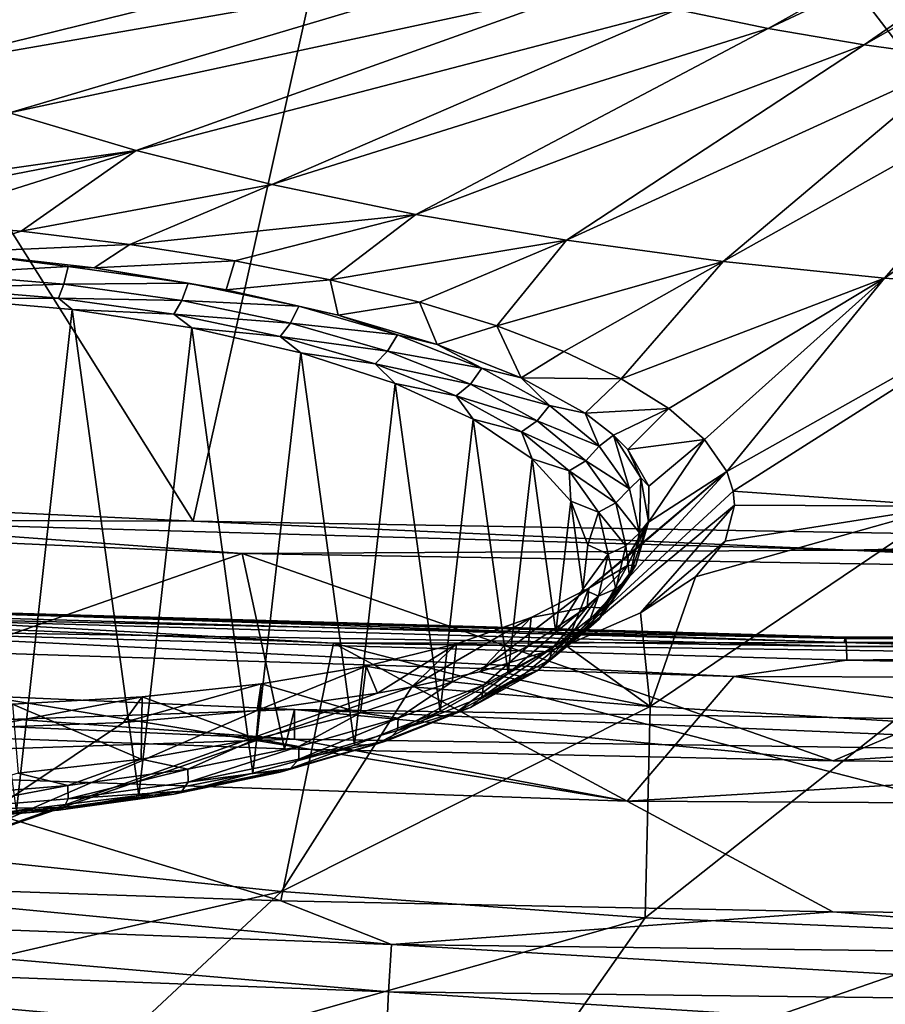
# Model space of a CAD drawing. Header units: metres. Extents: x -106 to 264, y -111 to 81.
# Tile 276 of 549: x 193.49 to 197.61, y -6.22 to -1.52. Entities that reach past the tile are written whole.
import ezdxf

# ---------------------------------------------------------------- set-up
doc = ezdxf.new("R2010")
doc.units = ezdxf.units.M
doc.layers.add('solid_20422013', color=7, linetype='CONTINUOUS')

msp = doc.modelspace()

# ---------------------------------------------------------------- linework, layer by layer
at = {"layer": 'solid_20422013'}
for points in [[(190.954819, 1.44871, 254.658524), (189.18132, -3.671131, 260.289917), (194.313736, -3.910056, 260.953552)], [(195.461014, 1.252922, 255.202347), (190.954819, 1.44871, 254.658524), (194.313736, -3.910056, 260.953552)], [(195.461014, 1.252922, 255.202347), (194.313736, -3.910056, 260.953552), (199.487625, -3.999788, 261.202789)], [(195.461014, 1.252922, 255.202347), (199.487625, -3.999788, 261.202789), (199.743805, -4.000337, 261.204315)], [(195.461014, 1.252922, 255.202347), (199.743805, -4.000337, 261.204315), (200, -4.000521, 261.204834)], [(195.461014, 1.252922, 255.202347), (200, -4.000521, 261.204834), (200, 1.187501, 255.384064)], [(198.610992, -0.690413, 200.558121), (197.056046, -1.560735, 203.203171), (196.619736, -1.469733, 202.950409)], [(198.610992, -0.690413, 200.558121), (198.826874, -0.72728, 200.660522), (197.056046, -1.560735, 203.203171)], [(198.826874, -0.72728, 200.660522), (197.51358, -1.638875, 203.420212), (197.056046, -1.560735, 203.203171)], [(198.826874, -0.72728, 200.660522), (199.051193, -0.757814, 200.745331), (197.51358, -1.638875, 203.420212)], [(199.051193, -0.757814, 200.745331), (197.989014, -1.70359, 203.599976), (197.51358, -1.638875, 203.420212)], [(195.146698, -0.991507, 201.622086), (192.375351, -1.553144, 203.598358), (191.924576, -1.32723, 202.970856)], [(195.146698, -0.991507, 201.622086), (195.468597, -1.126548, 201.997177), (192.375351, -1.553144, 203.598358)], [(195.468597, -1.126548, 201.997177), (192.881058, -1.765296, 204.187622), (192.375351, -1.553144, 203.598358)], [(195.468597, -1.126548, 201.997177), (195.823135, -1.251854, 202.34523), (192.881058, -1.765296, 204.187622)], [(195.823135, -1.251854, 202.34523), (193.438049, -1.962156, 204.734421), (192.881058, -1.765296, 204.187622)], [(195.823135, -1.251854, 202.34523), (196.207779, -1.366525, 202.663742), (193.438049, -1.962156, 204.734421)], [(196.207779, -1.366525, 202.663742), (194.042313, -2.142306, 205.234818), (193.438049, -1.962156, 204.734421)], [(196.207779, -1.366525, 202.663742), (196.619736, -1.469733, 202.950409), (194.042313, -2.142306, 205.234818)], [(196.619736, -1.469733, 202.950409), (194.689514, -2.304448, 205.685181), (194.042313, -2.142306, 205.234818)], [(196.619736, -1.469733, 202.950409), (197.056046, -1.560735, 203.203171), (194.689514, -2.304448, 205.685181)], [(197.056046, -1.560735, 203.203171), (195.374985, -2.447414, 206.082291), (194.689514, -2.304448, 205.685181)], [(197.056046, -1.560735, 203.203171), (197.51358, -1.638875, 203.420212), (195.374985, -2.447414, 206.082291)], [(197.51358, -1.638875, 203.420212), (196.093765, -2.570174, 206.423264), (195.374985, -2.447414, 206.082291)], [(197.51358, -1.638875, 203.420212), (197.989014, -1.70359, 203.599976), (196.093765, -2.570174, 206.423264)], [(197.989014, -1.70359, 203.599976), (196.840698, -2.671843, 206.705658), (196.093765, -2.570174, 206.423264)], [(197.989014, -1.70359, 203.599976), (198.478943, -1.754414, 203.741135), (196.840698, -2.671843, 206.705658)], [(198.478943, -1.754414, 203.741135), (197.610382, -2.751689, 206.927444), (196.840698, -2.671843, 206.705658)], [(198.478943, -1.754414, 203.741135), (198.979828, -1.79098, 203.842712), (197.610382, -2.751689, 206.927444)], [(198.979828, -1.79098, 203.842712), (198.397293, -2.809136, 207.087006), (197.610382, -2.751689, 206.927444)], [(191.898834, -2.447267, 206.466675), (193.438049, -1.962156, 204.734421), (194.042313, -2.142306, 205.234818)], [(192.418274, -2.456585, 206.425919), (191.898834, -2.447267, 206.466675), (194.042313, -2.142306, 205.234818)], [(192.959106, -2.483807, 206.444839), (192.418274, -2.456585, 206.425919), (194.042313, -2.142306, 205.234818)], [(193.493942, -2.527403, 206.522324), (192.959106, -2.483807, 206.444839), (194.042313, -2.142306, 205.234818)], [(193.493942, -2.527403, 206.522324), (194.042313, -2.142306, 205.234818), (194.689514, -2.304448, 205.685181)], [(194.011963, -2.590044, 206.668243), (193.493942, -2.527403, 206.522324), (194.689514, -2.304448, 205.685181)], [(194.011963, -2.590044, 206.668243), (194.689514, -2.304448, 205.685181), (195.374985, -2.447414, 206.082291)], [(193.17868, -2.627274, 206.882843), (192.959106, -2.483807, 206.444839), (193.493942, -2.527403, 206.522324)], [(194.51265, -2.668482, 206.872269), (194.011963, -2.590044, 206.668243), (195.374985, -2.447414, 206.082291)], [(194.968018, -2.759971, 207.128128), (194.51265, -2.668482, 206.872269), (195.374985, -2.447414, 206.082291)], [(194.968018, -2.759971, 207.128128), (195.374985, -2.447414, 206.082291), (196.093765, -2.570174, 206.423264)], [(193.17868, -2.627274, 206.882843), (193.493942, -2.527403, 206.522324), (194.011963, -2.590044, 206.668243)], [(195.392776, -2.866032, 207.439285), (194.968018, -2.759971, 207.128128), (196.093765, -2.570174, 206.423264)], [(195.761398, -2.978563, 207.781158), (195.392776, -2.866032, 207.439285), (196.093765, -2.570174, 206.423264)], [(195.761398, -2.978563, 207.781158), (196.093765, -2.570174, 206.423264), (196.840698, -2.671843, 206.705658)], [(193.106369, -2.731366, 206.918274), (193.17868, -2.627274, 206.882843), (193.718353, -2.695573, 207.014893)], [(193.841385, -2.702613, 207.052383), (193.17868, -2.627274, 206.882843), (194.011963, -2.590044, 206.668243)], [(193.718353, -2.695573, 207.014893), (193.17868, -2.627274, 206.882843), (193.841385, -2.702613, 207.052383)], [(193.841385, -2.702613, 207.052383), (194.011963, -2.590044, 206.668243), (194.51265, -2.668482, 206.872269)], [(194.471832, -2.807534, 207.329895), (193.841385, -2.702613, 207.052383), (194.51265, -2.668482, 206.872269)], [(194.471832, -2.807534, 207.329895), (194.51265, -2.668482, 206.872269), (194.968018, -2.759971, 207.128128)], [(196.081467, -3.101068, 208.164383), (195.761398, -2.978563, 207.781158), (196.840698, -2.671843, 206.705658)], [(196.354172, -3.232002, 208.583755), (196.081467, -3.101068, 208.164383), (196.840698, -2.671843, 206.705658)], [(196.354172, -3.232002, 208.583755), (196.840698, -2.671843, 206.705658), (197.610382, -2.751689, 206.927444)], [(193.106369, -2.731366, 206.918274), (193.718353, -2.695573, 207.014893), (193.6978, -2.779464, 207.05188)], [(193.6978, -2.779464, 207.05188), (193.718353, -2.695573, 207.014893), (194.289932, -2.775771, 207.237656)], [(194.289932, -2.775771, 207.237656), (193.718353, -2.695573, 207.014893), (193.841385, -2.702613, 207.052383)], [(194.289932, -2.775771, 207.237656), (193.841385, -2.702613, 207.052383), (194.471832, -2.807534, 207.329895)], [(193.106369, -2.731366, 206.918274), (193.6978, -2.779464, 207.05188), (193.093262, -2.799455, 206.981674)], [(195.004959, -2.927328, 207.675308), (194.471832, -2.807534, 207.329895), (194.968018, -2.759971, 207.128128)], [(195.004959, -2.927328, 207.675308), (194.968018, -2.759971, 207.128128), (195.392776, -2.866032, 207.439285)], [(196.581024, -3.373317, 209.045975), (196.354172, -3.232002, 208.583755), (197.610382, -2.751689, 206.927444)], [(196.751846, -3.520996, 209.538437), (196.581024, -3.373317, 209.045975), (197.610382, -2.751689, 206.927444)], [(196.85817, -3.674028, 210.058502), (196.751846, -3.520996, 209.538437), (197.610382, -2.751689, 206.927444)], [(196.85817, -3.674028, 210.058502), (197.610382, -2.751689, 206.927444), (198.397293, -2.809136, 207.087006)], [(193.6978, -2.779464, 207.05188), (193.671921, -2.846514, 207.112381), (193.093262, -2.799455, 206.981674)], [(193.093262, -2.799455, 206.981674), (193.671921, -2.846514, 207.112381), (193.136688, -2.847893, 207.07312)], [(193.6978, -2.779464, 207.05188), (194.25975, -2.85831, 207.270874), (193.671921, -2.846514, 207.112381)], [(193.6978, -2.779464, 207.05188), (194.289932, -2.775771, 207.237656), (194.25975, -2.85831, 207.270874)], [(194.25975, -2.85831, 207.270874), (194.289932, -2.775771, 207.237656), (194.817429, -2.88527, 207.541794)], [(194.817429, -2.88527, 207.541794), (194.289932, -2.775771, 207.237656), (194.471832, -2.807534, 207.329895)], [(194.817429, -2.88527, 207.541794), (194.471832, -2.807534, 207.329895), (195.004959, -2.927328, 207.675308)], [(196.85817, -3.674028, 210.058502), (198.397293, -2.809136, 207.087006), (196.888962, -3.767814, 210.381973)], [(198.397293, -2.809136, 207.087006), (197.907883, -3.838931, 210.581284), (196.888962, -3.767814, 210.381973)], [(193.671921, -2.846514, 207.112381), (193.73671, -2.900772, 207.220001), (193.136688, -2.847893, 207.07312)], [(193.471848, -5.290814, 213.858597), (193.136688, -2.847893, 207.07312), (193.73671, -2.900772, 207.220001)], [(193.671921, -2.846514, 207.112381), (194.221725, -2.923657, 207.32666), (193.73671, -2.900772, 207.220001)], [(194.25975, -2.85831, 207.270874), (194.221725, -2.923657, 207.32666), (193.671921, -2.846514, 207.112381)], [(194.25975, -2.85831, 207.270874), (194.778366, -2.965963, 207.569901), (194.221725, -2.923657, 207.32666)], [(194.25975, -2.85831, 207.270874), (194.817429, -2.88527, 207.541794), (194.778366, -2.965963, 207.569901)], [(193.471848, -5.290814, 213.858597), (193.73671, -2.900772, 207.220001), (194.054749, -5.219319, 213.660019)], [(194.054749, -5.219319, 213.660019), (193.73671, -2.900772, 207.220001), (194.307617, -2.988867, 207.464691)], [(194.221725, -2.923657, 207.32666), (194.307617, -2.988867, 207.464691), (193.73671, -2.900772, 207.220001)], [(194.778366, -2.965963, 207.569901), (194.817429, -2.88527, 207.541794), (195.287872, -3.021374, 207.91983)], [(195.287872, -3.021374, 207.91983), (194.817429, -2.88527, 207.541794), (195.004959, -2.927328, 207.675308)], [(195.477737, -3.068108, 208.100708), (195.004959, -2.927328, 207.675308), (195.392776, -2.866032, 207.439285)], [(195.477737, -3.068108, 208.100708), (195.392776, -2.866032, 207.439285), (195.761398, -2.978563, 207.781158)], [(194.221725, -2.923657, 207.32666), (194.729141, -3.028984, 207.619217), (194.307617, -2.988867, 207.464691)], [(194.778366, -2.965963, 207.569901), (194.729141, -3.028984, 207.619217), (194.221725, -2.923657, 207.32666)], [(195.287872, -3.021374, 207.91983), (195.004959, -2.927328, 207.675308), (195.477737, -3.068108, 208.100708)], [(194.054749, -5.219319, 213.660019), (194.307617, -2.988867, 207.464691), (194.59906, -5.113679, 213.366592)], [(194.59906, -5.113679, 213.366592), (194.307617, -2.988867, 207.464691), (194.826767, -3.107538, 207.794312)], [(194.729141, -3.028984, 207.619217), (194.826767, -3.107538, 207.794312), (194.307617, -2.988867, 207.464691)], [(194.778366, -2.965963, 207.569901), (195.240875, -3.099772, 207.941559), (194.729141, -3.028984, 207.619217)], [(194.778366, -2.965963, 207.569901), (195.287872, -3.021374, 207.91983), (195.240875, -3.099772, 207.941559)], [(195.877838, -3.226635, 208.600403), (195.477737, -3.068108, 208.100708), (195.761398, -2.978563, 207.781158)], [(195.877838, -3.226635, 208.600403), (195.761398, -2.978563, 207.781158), (196.081467, -3.101068, 208.164383)], [(194.729141, -3.028984, 207.619217), (195.181656, -3.159902, 207.982849), (194.826767, -3.107538, 207.794312)], [(195.240875, -3.099772, 207.941559), (195.181656, -3.159902, 207.982849), (194.729141, -3.028984, 207.619217)], [(195.240875, -3.099772, 207.941559), (195.287872, -3.021374, 207.91983), (195.689667, -3.18073, 208.362473)], [(195.689667, -3.18073, 208.362473), (195.287872, -3.021374, 207.91983), (195.477737, -3.068108, 208.100708)], [(195.240875, -3.099772, 207.941559), (195.635895, -3.256443, 208.37674), (195.181656, -3.159902, 207.982849)], [(195.240875, -3.099772, 207.941559), (195.689667, -3.18073, 208.362473), (195.635895, -3.256443, 208.37674)], [(195.689667, -3.18073, 208.362473), (195.477737, -3.068108, 208.100708), (195.877838, -3.226635, 208.600403)], [(194.59906, -5.113679, 213.366592), (194.826767, -3.107538, 207.794312), (195.08345, -4.979223, 212.993118)], [(195.08345, -4.979223, 212.993118), (194.826767, -3.107538, 207.794312), (195.277145, -3.254411, 208.202271)], [(195.181656, -3.159902, 207.982849), (195.277145, -3.254411, 208.202271), (194.826767, -3.107538, 207.794312)], [(195.877838, -3.226635, 208.600403), (196.081467, -3.101068, 208.164383), (196.354172, -3.232002, 208.583755)], [(195.181656, -3.159902, 207.982849), (195.568146, -3.313187, 208.408615), (195.277145, -3.254411, 208.202271)], [(195.635895, -3.256443, 208.37674), (195.568146, -3.313187, 208.408615), (195.181656, -3.159902, 207.982849)], [(195.635895, -3.256443, 208.37674), (195.689667, -3.18073, 208.362473), (196.012924, -3.359416, 208.858795)], [(196.012924, -3.359416, 208.858795), (195.689667, -3.18073, 208.362473), (195.877838, -3.226635, 208.600403)], [(196.18222, -3.395576, 209.147995), (195.877838, -3.226635, 208.600403), (196.354172, -3.232002, 208.583755)], [(196.012924, -3.359416, 208.858795), (195.877838, -3.226635, 208.600403), (196.18222, -3.395576, 209.147995)], [(196.18222, -3.395576, 209.147995), (196.354172, -3.232002, 208.583755), (196.581024, -3.373317, 209.045975)], [(195.08345, -4.979223, 212.993118), (195.277145, -3.254411, 208.202271), (195.491669, -4.818847, 212.547668)], [(195.491669, -4.818847, 212.547668), (195.277145, -3.254411, 208.202271), (195.649414, -3.424233, 208.673965)], [(195.568146, -3.313187, 208.408615), (195.649414, -3.424233, 208.673965), (195.277145, -3.254411, 208.202271)], [(195.635895, -3.256443, 208.37674), (195.953705, -3.432116, 208.864685), (195.568146, -3.313187, 208.408615)], [(195.635895, -3.256443, 208.37674), (196.012924, -3.359416, 208.858795), (195.953705, -3.432116, 208.864685)], [(195.568146, -3.313187, 208.408615), (195.879089, -3.485066, 208.886032), (195.649414, -3.424233, 208.673965)], [(195.953705, -3.432116, 208.864685), (195.879089, -3.485066, 208.886032), (195.568146, -3.313187, 208.408615)], [(195.953705, -3.432116, 208.864685), (196.012924, -3.359416, 208.858795), (196.24968, -3.553032, 209.396576)], [(196.24968, -3.553032, 209.396576), (196.012924, -3.359416, 208.858795), (196.18222, -3.395576, 209.147995)], [(196.317352, -3.49983, 209.494461), (196.18222, -3.395576, 209.147995), (196.581024, -3.373317, 209.045975)], [(196.385742, -3.568732, 209.726196), (196.317352, -3.49983, 209.494461), (196.581024, -3.373317, 209.045975)], [(196.385742, -3.568732, 209.726196), (196.581024, -3.373317, 209.045975), (196.751846, -3.520996, 209.538437)], [(195.491669, -4.818847, 212.547668), (195.649414, -3.424233, 208.673965), (195.815857, -4.638074, 212.045547)], [(195.815857, -4.638074, 212.045547), (195.649414, -3.424233, 208.673965), (195.929886, -3.612933, 209.198105)], [(195.879089, -3.485066, 208.886032), (195.929886, -3.612933, 209.198105), (195.649414, -3.424233, 208.673965)], [(196.24968, -3.553032, 209.396576), (196.18222, -3.395576, 209.147995), (196.317352, -3.49983, 209.494461)], [(195.953705, -3.432116, 208.864685), (196.186462, -3.622468, 209.393402), (195.879089, -3.485066, 208.886032)], [(195.953705, -3.432116, 208.864685), (196.24968, -3.553032, 209.396576), (196.186462, -3.622468, 209.393402)], [(195.879089, -3.485066, 208.886032), (196.106827, -3.671305, 209.403336), (195.929886, -3.612933, 209.198105)], [(196.186462, -3.622468, 209.393402), (196.106827, -3.671305, 209.403336), (195.879089, -3.485066, 208.886032)], [(196.394104, -3.75681, 209.962585), (196.24968, -3.553032, 209.396576), (196.317352, -3.49983, 209.494461)], [(196.448349, -3.703517, 210.061676), (196.317352, -3.49983, 209.494461), (196.385742, -3.568732, 209.726196)], [(196.394104, -3.75681, 209.962585), (196.317352, -3.49983, 209.494461), (196.448349, -3.703517, 210.061676)], [(196.487152, -3.744084, 210.324005), (196.385742, -3.568732, 209.726196), (196.751846, -3.520996, 209.538437)], [(196.485382, -3.915487, 210.924118), (196.751846, -3.520996, 209.538437), (196.85817, -3.674028, 210.058502)], [(196.485382, -3.915487, 210.924118), (196.487152, -3.744084, 210.324005), (196.751846, -3.520996, 209.538437)], [(196.186462, -3.622468, 209.393402), (196.24968, -3.553032, 209.396576), (196.394104, -3.75681, 209.962585)], [(196.448349, -3.703517, 210.061676), (196.385742, -3.568732, 209.726196), (196.487152, -3.744084, 210.324005)], [(195.815857, -4.638074, 212.045547), (195.929886, -3.612933, 209.198105), (196.043472, -4.441385, 211.499222)], [(196.043472, -4.441385, 211.499222), (195.929886, -3.612933, 209.198105), (196.114731, -3.814576, 209.758194)], [(196.106827, -3.671305, 209.403336), (196.114731, -3.814576, 209.758194), (195.929886, -3.612933, 209.198105)], [(196.186462, -3.622468, 209.393402), (196.328461, -3.82281, 209.949875), (196.106827, -3.671305, 209.403336)], [(196.186462, -3.622468, 209.393402), (196.394104, -3.75681, 209.962585), (196.328461, -3.82281, 209.949875)], [(194.313736, -3.910056, 260.953552), (189.18132, -3.671131, 260.289917), (192.35997, -3.904584, 260.804749)], [(196.85817, -3.674028, 210.058502), (196.888962, -3.767814, 210.381973), (196.090179, -4.504599, 213.068909)], [(196.200333, -4.229968, 212.062271), (196.85817, -3.674028, 210.058502), (196.090179, -4.504599, 213.068909)], [(196.106827, -3.671305, 209.403336), (196.245743, -3.867319, 209.947784), (196.114731, -3.814576, 209.758194)], [(196.328461, -3.82281, 209.949875), (196.245743, -3.867319, 209.947784), (196.106827, -3.671305, 209.403336)], [(196.200333, -4.229968, 212.062271), (196.38797, -4.076499, 211.502167), (196.85817, -3.674028, 210.058502)], [(196.38797, -4.076499, 211.502167), (196.485382, -3.915487, 210.924118), (196.85817, -3.674028, 210.058502)], [(196.442642, -3.965732, 210.542892), (196.394104, -3.75681, 209.962585), (196.448349, -3.703517, 210.061676)], [(196.442642, -3.965732, 210.542892), (196.448349, -3.703517, 210.061676), (196.484604, -3.912452, 210.642014)], [(196.484604, -3.912452, 210.642014), (196.448349, -3.703517, 210.061676), (196.487152, -3.744084, 210.324005)], [(196.328461, -3.82281, 209.949875), (196.394104, -3.75681, 209.962585), (196.442642, -3.965732, 210.542892)], [(196.484604, -3.912452, 210.642014), (196.487152, -3.744084, 210.324005), (196.485382, -3.915487, 210.924118)], [(196.090179, -4.504599, 213.068909), (196.888962, -3.767814, 210.381973), (196.895218, -3.833792, 210.61171)], [(196.895218, -3.833792, 210.61171), (196.888962, -3.767814, 210.381973), (197.907883, -3.838931, 210.581284)], [(194.547958, -4.065001, 261.060516), (189.645462, -3.847104, 260.455292), (192.155411, -4.901318, 260.478729)], [(192.35997, -3.904584, 260.804749), (189.645462, -3.847104, 260.455292), (194.547958, -4.065001, 261.060516)], [(196.043472, -4.441385, 211.499222), (196.114731, -3.814576, 209.758194), (196.172348, -4.234811, 210.925446)], [(196.090179, -4.504599, 213.068909), (196.895218, -3.833792, 210.61171), (196.446304, -4.347813, 212.470581)], [(196.172348, -4.234811, 210.925446), (196.114731, -3.814576, 209.758194), (196.194901, -4.023886, 210.339569)], [(196.245743, -3.867319, 209.947784), (196.194901, -4.023886, 210.339569), (196.114731, -3.814576, 209.758194)], [(196.328461, -3.82281, 209.949875), (196.37619, -4.028211, 210.520401), (196.245743, -3.867319, 209.947784)], [(196.328461, -3.82281, 209.949875), (196.442642, -3.965732, 210.542892), (196.37619, -4.028211, 210.520401)], [(196.446304, -4.347813, 212.470581), (196.895218, -3.833792, 210.61171), (196.849792, -4.005943, 211.219757)], [(197.907883, -3.838931, 210.581284), (197.652603, -4.864074, 214.309296), (196.492981, -4.795374, 214.118469)], [(196.709274, -4.176105, 211.834167), (197.907883, -3.838931, 210.581284), (196.492981, -4.795374, 214.118469)], [(196.709274, -4.176105, 211.834167), (196.849792, -4.005943, 211.219757), (197.907883, -3.838931, 210.581284)], [(196.849792, -4.005943, 211.219757), (196.895218, -3.833792, 210.61171), (197.907883, -3.838931, 210.581284)], [(196.245743, -3.867319, 209.947784), (196.292435, -4.068281, 210.505981), (196.194901, -4.023886, 210.339569)], [(196.37619, -4.028211, 210.520401), (196.292435, -4.068281, 210.505981), (196.245743, -3.867319, 209.947784)], [(197.447327, -4.04981, 261.20813), (192.35997, -3.904584, 260.804749), (194.547958, -4.065001, 261.060516)], [(194.313736, -3.910056, 260.953552), (192.35997, -3.904584, 260.804749), (197.447327, -4.04981, 261.20813)], [(199.487625, -3.999788, 261.202789), (194.313736, -3.910056, 260.953552), (197.447327, -4.04981, 261.20813)], [(196.385132, -4.12213, 211.498093), (196.485382, -3.915487, 210.924118), (196.38797, -4.076499, 211.502167)], [(196.425095, -4.120775, 211.220657), (196.485382, -3.915487, 210.924118), (196.385132, -4.12213, 211.498093)], [(196.394104, -4.174654, 211.123199), (196.484604, -3.912452, 210.642014), (196.425095, -4.120775, 211.220657)], [(196.394104, -4.174654, 211.123199), (196.442642, -3.965732, 210.542892), (196.484604, -3.912452, 210.642014)], [(196.425095, -4.120775, 211.220657), (196.484604, -3.912452, 210.642014), (196.485382, -3.915487, 210.924118)], [(196.37619, -4.028211, 210.520401), (196.442642, -3.965732, 210.542892), (196.394104, -4.174654, 211.123199)], [(196.292435, -4.068281, 210.505981), (196.172348, -4.234811, 210.925446), (196.194901, -4.023886, 210.339569)], [(196.37619, -4.028211, 210.520401), (196.328461, -4.233611, 211.090927), (196.292435, -4.068281, 210.505981)], [(196.37619, -4.028211, 210.520401), (196.394104, -4.174654, 211.123199), (196.328461, -4.233611, 211.090927)], [(196.446304, -4.347813, 212.470581), (196.849792, -4.005943, 211.219757), (196.709274, -4.176105, 211.834167)], [(199.487625, -3.999788, 261.202789), (197.447327, -4.04981, 261.20813), (202.552719, -4.04981, 261.20813)], [(194.547958, -4.065001, 261.060516), (192.155411, -4.901318, 260.478729), (194.749619, -4.996154, 260.742157)], [(197.447327, -4.04981, 261.20813), (194.547958, -4.065001, 261.060516), (199.486511, -4.147237, 261.28894)], [(194.547958, -4.065001, 261.060516), (194.749619, -4.996154, 260.742157), (197.364471, -5.05363, 260.901794)], [(199.486511, -4.147237, 261.28894), (194.547958, -4.065001, 261.060516), (197.364471, -5.05363, 260.901794)], [(196.292435, -4.068281, 210.505981), (196.245743, -4.269243, 211.064163), (196.172348, -4.234811, 210.925446)], [(196.385132, -4.12213, 211.498093), (196.38797, -4.076499, 211.502167), (196.200333, -4.229968, 212.062271)], [(196.328461, -4.233611, 211.090927), (196.245743, -4.269243, 211.064163), (196.292435, -4.068281, 210.505981)], [(197.447327, -4.04981, 261.20813), (199.486511, -4.147237, 261.28894), (199.743256, -4.147788, 261.290466)], [(197.447327, -4.04981, 261.20813), (199.743256, -4.147788, 261.290466), (200, -4.147972, 261.290955)], [(202.552719, -4.04981, 261.20813), (197.447327, -4.04981, 261.20813), (200, -4.147972, 261.290955)], [(196.192078, -4.321071, 212.050674), (196.385132, -4.12213, 211.498093), (196.200333, -4.229968, 212.062271)], [(196.27124, -4.323478, 211.783691), (196.385132, -4.12213, 211.498093), (196.192078, -4.321071, 212.050674)], [(196.24968, -4.378432, 211.689209), (196.425095, -4.120775, 211.220657), (196.27124, -4.323478, 211.783691)], [(196.24968, -4.378432, 211.689209), (196.394104, -4.174654, 211.123199), (196.425095, -4.120775, 211.220657)], [(196.27124, -4.323478, 211.783691), (196.425095, -4.120775, 211.220657), (196.385132, -4.12213, 211.498093)], [(196.328461, -4.233611, 211.090927), (196.394104, -4.174654, 211.123199), (196.24968, -4.378432, 211.689209)], [(196.446304, -4.347813, 212.470581), (196.709274, -4.176105, 211.834167), (196.492981, -4.795374, 214.118469)], [(199.486511, -4.147237, 261.28894), (197.364471, -5.05363, 260.901794), (200, -5.073746, 260.957672)], [(196.200333, -4.229968, 212.062271), (196.090179, -4.504599, 213.068909), (195.678665, -4.629594, 213.563766)], [(195.926163, -4.370592, 212.591171), (196.200333, -4.229968, 212.062271), (195.678665, -4.629594, 213.563766)], [(196.192078, -4.321071, 212.050674), (196.200333, -4.229968, 212.062271), (195.926163, -4.370592, 212.591171)], [(196.245743, -4.269243, 211.064163), (196.043472, -4.441385, 211.499222), (196.172348, -4.234811, 210.925446)], [(196.245743, -4.269243, 211.064163), (196.106827, -4.465257, 211.608612), (196.043472, -4.441385, 211.499222)], [(196.186462, -4.433953, 211.6474), (196.106827, -4.465257, 211.608612), (196.245743, -4.269243, 211.064163)], [(196.328461, -4.233611, 211.090927), (196.24968, -4.378432, 211.689209), (196.186462, -4.433953, 211.6474)], [(196.328461, -4.233611, 211.090927), (196.186462, -4.433953, 211.6474), (196.245743, -4.269243, 211.064163)], [(190.000305, -4.285281, 261.030029), (192.109543, -5.630598, 262.62265), (194.732147, -5.721416, 262.879089)], [(194.983398, -4.493355, 261.607971), (190.000305, -4.285281, 261.030029), (194.732147, -5.721416, 262.879089)], [(192.272781, -4.342237, 261.259674), (190.000305, -4.285281, 261.030029), (194.983398, -4.493355, 261.607971)], [(192.285202, -4.316711, 261.164978), (192.272781, -4.342237, 261.259674), (197.418167, -4.489387, 261.668396)], [(197.422318, -4.463624, 261.573059), (192.285202, -4.316711, 261.164978), (197.418167, -4.489387, 261.668396)], [(192.296616, -4.323576, 261.067047), (192.285202, -4.316711, 261.164978), (197.422318, -4.463624, 261.573059)], [(195.910828, -4.50756, 212.568665), (196.192078, -4.321071, 212.050674), (195.926163, -4.370592, 212.591171)], [(196.026733, -4.515689, 212.317566), (196.192078, -4.321071, 212.050674), (195.910828, -4.50756, 212.568665)], [(196.026733, -4.515689, 212.317566), (196.27124, -4.323478, 211.783691), (196.192078, -4.321071, 212.050674)], [(197.418167, -4.489387, 261.668396), (192.272781, -4.342237, 261.259674), (194.983398, -4.493355, 261.607971)], [(197.426132, -4.470272, 261.474518), (192.296616, -4.323576, 261.067047), (197.422318, -4.463624, 261.573059)], [(192.305786, -4.362088, 260.976471), (192.296616, -4.323576, 261.067047), (197.426132, -4.470272, 261.474518)], [(197.429199, -4.508609, 261.383453), (192.305786, -4.362088, 260.976471), (197.426132, -4.470272, 261.474518)], [(192.311722, -4.428064, 260.903107), (192.305786, -4.362088, 260.976471), (197.429199, -4.508609, 261.383453)], [(196.012924, -4.572048, 212.227005), (196.27124, -4.323478, 211.783691), (196.026733, -4.515689, 212.317566)], [(196.012924, -4.572048, 212.227005), (196.24968, -4.378432, 211.689209), (196.27124, -4.323478, 211.783691)], [(196.090179, -4.504599, 213.068909), (196.446304, -4.347813, 212.470581), (196.492981, -4.795374, 214.118469)], [(195.926163, -4.370592, 212.591171), (195.678665, -4.629594, 213.563766), (195.35643, -4.700814, 213.857498)], [(195.570145, -4.495455, 213.077316), (195.926163, -4.370592, 212.591171), (195.35643, -4.700814, 213.857498)], [(195.910828, -4.50756, 212.568665), (195.926163, -4.370592, 212.591171), (195.570145, -4.495455, 213.077316)], [(196.186462, -4.433953, 211.6474), (196.24968, -4.378432, 211.689209), (196.012924, -4.572048, 212.227005)], [(196.891846, -4.652098, 261.237823), (191.757217, -4.489421, 260.78598), (192.311722, -4.428064, 260.903107)], [(197.431183, -4.574472, 261.309753), (192.311722, -4.428064, 260.903107), (197.429199, -4.508609, 261.383453)], [(196.891846, -4.652098, 261.237823), (192.311722, -4.428064, 260.903107), (197.431183, -4.574472, 261.309753)], [(196.106827, -4.465257, 211.608612), (195.815857, -4.638074, 212.045547), (196.043472, -4.441385, 211.499222)], [(196.186462, -4.433953, 211.6474), (196.012924, -4.572048, 212.227005), (195.953705, -4.624305, 212.176117)], [(196.186462, -4.433953, 211.6474), (195.953705, -4.624305, 212.176117), (196.106827, -4.465257, 211.608612)], [(196.383469, -5.245849, 260.992889), (191.244522, -5.068494, 260.500275), (191.757217, -4.489421, 260.78598)], [(196.383469, -5.245849, 260.992889), (191.757217, -4.489421, 260.78598), (196.891846, -4.652098, 261.237823)], [(194.983398, -4.493355, 261.607971), (194.732147, -5.721416, 262.879089), (197.363831, -5.775132, 263.032288)], [(197.418167, -4.489387, 261.668396), (194.983398, -4.493355, 261.607971), (200, -4.562869, 261.801056)], [(194.983398, -4.493355, 261.607971), (197.363831, -5.775132, 263.032288), (200, -5.791646, 263.08194)], [(200, -4.562869, 261.801056), (194.983398, -4.493355, 261.607971), (200, -5.791646, 263.08194)], [(195.138519, -4.602015, 213.509079), (195.570145, -4.495455, 213.077316), (195.192444, -4.731324, 213.986969)], [(195.548111, -4.677141, 213.039703), (195.570145, -4.495455, 213.077316), (195.138519, -4.602015, 213.509079)], [(195.570145, -4.495455, 213.077316), (195.35643, -4.700814, 213.857498), (195.192444, -4.731324, 213.986969)], [(195.548111, -4.677141, 213.039703), (195.910828, -4.50756, 212.568665), (195.570145, -4.495455, 213.077316)], [(195.697449, -4.692788, 212.809479), (195.910828, -4.50756, 212.568665), (195.548111, -4.677141, 213.039703)], [(195.678665, -4.629594, 213.563766), (196.090179, -4.504599, 213.068909), (196.492981, -4.795374, 214.118469)], [(195.697449, -4.692788, 212.809479), (196.026733, -4.515689, 212.317566), (195.910828, -4.50756, 212.568665)], [(196.106827, -4.465257, 211.608612), (195.879089, -4.651496, 212.125916), (195.815857, -4.638074, 212.045547)], [(195.953705, -4.624305, 212.176117), (195.879089, -4.651496, 212.125916), (196.106827, -4.465257, 211.608612)], [(197.422318, -4.463624, 261.573059), (197.418167, -4.489387, 261.668396), (202.581848, -4.489387, 261.668396)], [(202.581848, -4.489387, 261.668396), (197.418167, -4.489387, 261.668396), (200, -4.562869, 261.801056)], [(202.577698, -4.463624, 261.573059), (197.422318, -4.463624, 261.573059), (202.581848, -4.489387, 261.668396)], [(197.426132, -4.470272, 261.474518), (197.422318, -4.463624, 261.573059), (202.577698, -4.463624, 261.573059)], [(202.573898, -4.470272, 261.474518), (197.426132, -4.470272, 261.474518), (202.577698, -4.463624, 261.573059)], [(197.429199, -4.508609, 261.383453), (197.426132, -4.470272, 261.474518), (202.573898, -4.470272, 261.474518)], [(202.570831, -4.508608, 261.383453), (197.429199, -4.508609, 261.383453), (202.573898, -4.470272, 261.474518)], [(197.431183, -4.574472, 261.309753), (197.429199, -4.508609, 261.383453), (202.570831, -4.508608, 261.383453)], [(202.568848, -4.574471, 261.309753), (197.431183, -4.574472, 261.309753), (202.570831, -4.508608, 261.383453)], [(195.689667, -4.750734, 212.723328), (196.026733, -4.515689, 212.317566), (195.697449, -4.692788, 212.809479)], [(195.689667, -4.750734, 212.723328), (196.012924, -4.572048, 212.227005), (196.026733, -4.515689, 212.317566)], [(189.676743, -4.58475, 259.599426), (189.676529, -4.72587, 259.548584), (194.797333, -4.950839, 260.173462)], [(194.79744, -4.809711, 260.224274), (189.676743, -4.58475, 259.599426), (194.797333, -4.950839, 260.173462)], [(192.155411, -4.901318, 260.478729), (189.676743, -4.58475, 259.599426), (194.79744, -4.809711, 260.224274)], [(195.138519, -4.602015, 213.509079), (195.192444, -4.731324, 213.986969), (194.619492, -4.814152, 214.356552)], [(194.638245, -4.686905, 213.87619), (195.138519, -4.602015, 213.509079), (194.619492, -4.814152, 214.356552)], [(195.112579, -4.825764, 213.452515), (195.138519, -4.602015, 213.509079), (194.638245, -4.686905, 213.87619)], [(195.112579, -4.825764, 213.452515), (195.548111, -4.677141, 213.039703), (195.138519, -4.602015, 213.509079)], [(195.953705, -4.624305, 212.176117), (196.012924, -4.572048, 212.227005), (195.689667, -4.750734, 212.723328)], [(202.048691, -4.667281, 261.279999), (196.891846, -4.652098, 261.237823), (197.431183, -4.574472, 261.309753)], [(202.048691, -4.667281, 261.279999), (197.431183, -4.574472, 261.309753), (202.568848, -4.574471, 261.309753)], [(195.678665, -4.629594, 213.563766), (196.492981, -4.795374, 214.118469), (195.35643, -4.700814, 213.857498)], [(195.568146, -4.823375, 212.603333), (195.491669, -4.818847, 212.547668), (195.815857, -4.638074, 212.045547)], [(195.879089, -4.651496, 212.125916), (195.568146, -4.823375, 212.603333), (195.815857, -4.638074, 212.045547)], [(195.953705, -4.624305, 212.176117), (195.689667, -4.750734, 212.723328), (195.635895, -4.799979, 212.664063)], [(195.953705, -4.624305, 212.176117), (195.635895, -4.799979, 212.664063), (195.879089, -4.651496, 212.125916)], [(194.638245, -4.686905, 213.87619), (194.619492, -4.814152, 214.356552), (193.98204, -4.870798, 214.643845)], [(194.070953, -4.748898, 214.170685), (194.638245, -4.686905, 213.87619), (193.98204, -4.870798, 214.643845)], [(194.614639, -4.949878, 213.797256), (194.638245, -4.686905, 213.87619), (194.070953, -4.748898, 214.170685)], [(194.614639, -4.949878, 213.797256), (195.112579, -4.825764, 213.452515), (194.638245, -4.686905, 213.87619)], [(195.291321, -4.850519, 213.247589), (195.548111, -4.677141, 213.039703), (195.112579, -4.825764, 213.452515)], [(195.287872, -4.910091, 213.165955), (195.697449, -4.692788, 212.809479), (195.291321, -4.850519, 213.247589)], [(195.287872, -4.910091, 213.165955), (195.689667, -4.750734, 212.723328), (195.697449, -4.692788, 212.809479)], [(195.291321, -4.850519, 213.247589), (195.697449, -4.692788, 212.809479), (195.548111, -4.677141, 213.039703)], [(195.635895, -4.799979, 212.664063), (195.568146, -4.823375, 212.603333), (195.879089, -4.651496, 212.125916)], [(201.563629, -5.275629, 261.075592), (196.383469, -5.245849, 260.992889), (196.891846, -4.652098, 261.237823)], [(201.563629, -5.275629, 261.075592), (196.891846, -4.652098, 261.237823), (202.048691, -4.667281, 261.279999)], [(189.676529, -4.72587, 259.548584), (191.244522, -5.068494, 260.500275), (194.797333, -4.950839, 260.173462)], [(195.35643, -4.700814, 213.857498), (194.735596, -5.676752, 217.722855), (193.039337, -5.50173, 217.23671)], [(195.192444, -4.731324, 213.986969), (195.35643, -4.700814, 213.857498), (193.039337, -5.50173, 217.23671)], [(194.619492, -4.814152, 214.356552), (195.192444, -4.731324, 213.986969), (193.039337, -5.50173, 217.23671)], [(195.35643, -4.700814, 213.857498), (196.492981, -4.795374, 214.118469), (194.735596, -5.676752, 217.722855)], [(194.070953, -4.748898, 214.170685), (193.98204, -4.870798, 214.643845), (193.298645, -4.89681, 214.830383)], [(193.452744, -4.783063, 214.377625), (194.070953, -4.748898, 214.170685), (193.298645, -4.89681, 214.830383)], [(194.066193, -5.046519, 214.065689), (194.070953, -4.748898, 214.170685), (193.452744, -4.783063, 214.377625)], [(193.480331, -5.113379, 214.251404), (194.066193, -5.046519, 214.065689), (193.452744, -4.783063, 214.377625)], [(194.066193, -5.046519, 214.065689), (194.614639, -4.949878, 213.797256), (194.070953, -4.748898, 214.170685)], [(195.635895, -4.799979, 212.664063), (195.689667, -4.750734, 212.723328), (195.287872, -4.910091, 213.165955)], [(194.749619, -4.996154, 260.742157), (192.155411, -4.901318, 260.478729), (194.79744, -4.809711, 260.224274)], [(193.98204, -4.870798, 214.643845), (194.619492, -4.814152, 214.356552), (193.039337, -5.50173, 217.23671)], [(194.8181, -4.985089, 213.621384), (195.112579, -4.825764, 213.452515), (194.614639, -4.949878, 213.797256)], [(196.492981, -4.795374, 214.118469), (196.469391, -5.802666, 218.072601), (194.735596, -5.676752, 217.722855)], [(197.364471, -5.05363, 260.901794), (194.749619, -4.996154, 260.742157), (194.79744, -4.809711, 260.224274)], [(194.79744, -4.809711, 260.224274), (194.797333, -4.950839, 260.173462), (200, -5.027726, 260.387024)], [(200, -4.886593, 260.437836), (194.79744, -4.809711, 260.224274), (200, -5.027726, 260.387024)], [(197.364471, -5.05363, 260.901794), (194.79744, -4.809711, 260.224274), (200, -4.886593, 260.437836)], [(194.8181, -4.985089, 213.621384), (195.291321, -4.850519, 213.247589), (195.112579, -4.825764, 213.452515)], [(195.181656, -4.97666, 213.029099), (195.08345, -4.979223, 212.993118), (195.491669, -4.818847, 212.547668)], [(195.568146, -4.823375, 212.603333), (195.181656, -4.97666, 213.029099), (195.491669, -4.818847, 212.547668)], [(195.240875, -4.956649, 213.099243), (195.181656, -4.97666, 213.029099), (195.568146, -4.823375, 212.603333)], [(195.635895, -4.799979, 212.664063), (195.287872, -4.910091, 213.165955), (195.240875, -4.956649, 213.099243)], [(195.635895, -4.799979, 212.664063), (195.240875, -4.956649, 213.099243), (195.568146, -4.823375, 212.603333)], [(196.492981, -4.795374, 214.118469), (197.652603, -4.864074, 214.309296), (196.469391, -5.802666, 218.072601)], [(193.298645, -4.89681, 214.830383), (193.98204, -4.870798, 214.643845), (193.039337, -5.50173, 217.23671)], [(194.817429, -5.046195, 213.543991), (195.291321, -4.850519, 213.247589), (194.8181, -4.985089, 213.621384)], [(194.817429, -5.046195, 213.543991), (195.287872, -4.910091, 213.165955), (195.291321, -4.850519, 213.247589)], [(197.652603, -4.864074, 214.309296), (198.228378, -5.878576, 218.283447), (196.469391, -5.802666, 218.072601)], [(195.240875, -4.956649, 213.099243), (195.287872, -4.910091, 213.165955), (194.817429, -5.046195, 213.543991)], [(200, -5.073746, 260.957672), (197.364471, -5.05363, 260.901794), (200, -4.886593, 260.437836)], [(194.797333, -4.950839, 260.173462), (191.244522, -5.068494, 260.500275), (196.383469, -5.245849, 260.992889)], [(194.289154, -5.093265, 213.921844), (194.614639, -4.949878, 213.797256), (194.066193, -5.046519, 214.065689)], [(194.289154, -5.093265, 213.921844), (194.8181, -4.985089, 213.621384), (194.614639, -4.949878, 213.797256)], [(194.729141, -5.107578, 213.392731), (194.59906, -5.113679, 213.366592), (195.08345, -4.979223, 212.993118)], [(195.181656, -4.97666, 213.029099), (194.729141, -5.107578, 213.392731), (195.08345, -4.979223, 212.993118)], [(194.778366, -5.090458, 213.470901), (194.729141, -5.107578, 213.392731), (195.181656, -4.97666, 213.029099)], [(195.240875, -4.956649, 213.099243), (194.817429, -5.046195, 213.543991), (194.778366, -5.090458, 213.470901)], [(195.240875, -4.956649, 213.099243), (194.778366, -5.090458, 213.470901), (195.181656, -4.97666, 213.029099)], [(194.797333, -4.950839, 260.173462), (196.383469, -5.245849, 260.992889), (200, -5.027726, 260.387024)], [(194.289932, -5.155694, 213.848145), (194.8181, -4.985089, 213.621384), (194.289154, -5.093265, 213.921844)], [(194.289932, -5.155694, 213.848145), (194.817429, -5.046195, 213.543991), (194.8181, -4.985089, 213.621384)], [(193.717209, -5.172445, 214.141785), (194.066193, -5.046519, 214.065689), (193.480331, -5.113379, 214.251404)], [(193.717209, -5.172445, 214.141785), (194.289154, -5.093265, 213.921844), (194.066193, -5.046519, 214.065689)], [(194.778366, -5.090458, 213.470901), (194.817429, -5.046195, 213.543991), (194.289932, -5.155694, 213.848145)], [(200, -5.027726, 260.387024), (196.383469, -5.245849, 260.992889), (201.563629, -5.275629, 261.075592)], [(193.116013, -5.220728, 214.275894), (193.717209, -5.172445, 214.141785), (193.480331, -5.113379, 214.251404)], [(193.718353, -5.235892, 214.070892), (194.289154, -5.093265, 213.921844), (193.717209, -5.172445, 214.141785)], [(193.718353, -5.235892, 214.070892), (194.289932, -5.155694, 213.848145), (194.289154, -5.093265, 213.921844)], [(194.221725, -5.212905, 213.685287), (194.054749, -5.219319, 213.660019), (194.59906, -5.113679, 213.366592)], [(194.729141, -5.107578, 213.392731), (194.221725, -5.212905, 213.685287), (194.59906, -5.113679, 213.366592)], [(194.25975, -5.198111, 213.769928), (194.221725, -5.212905, 213.685287), (194.729141, -5.107578, 213.392731)], [(194.778366, -5.090458, 213.470901), (194.289932, -5.155694, 213.848145), (194.25975, -5.198111, 213.769928)], [(194.778366, -5.090458, 213.470901), (194.25975, -5.198111, 213.769928), (194.729141, -5.107578, 213.392731)], [(194.25975, -5.198111, 213.769928), (194.289932, -5.155694, 213.848145), (193.718353, -5.235892, 214.070892)], [(193.11676, -5.284815, 214.206787), (193.717209, -5.172445, 214.141785), (193.116013, -5.220728, 214.275894)], [(193.11676, -5.284815, 214.206787), (193.718353, -5.235892, 214.070892), (193.717209, -5.172445, 214.141785)], [(194.221725, -5.212905, 213.685287), (193.671921, -5.290048, 213.899567), (194.054749, -5.219319, 213.660019)], [(193.6978, -5.276958, 213.988922), (193.671921, -5.290048, 213.899567), (194.221725, -5.212905, 213.685287)], [(194.25975, -5.198111, 213.769928), (193.718353, -5.235892, 214.070892), (193.6978, -5.276958, 213.988922)], [(194.25975, -5.198111, 213.769928), (193.6978, -5.276958, 213.988922), (194.221725, -5.212905, 213.685287)], [(193.6978, -5.276958, 213.988922), (193.718353, -5.235892, 214.070892), (193.11676, -5.284815, 214.206787)], [(193.671921, -5.290048, 213.899567), (193.471848, -5.290814, 213.858597), (194.054749, -5.219319, 213.660019)], [(193.671921, -5.290048, 213.899567), (193.093262, -5.337107, 214.030273), (193.471848, -5.290814, 213.858597)], [(193.106369, -5.325055, 214.122528), (193.093262, -5.337107, 214.030273), (193.671921, -5.290048, 213.899567)], [(193.6978, -5.276958, 213.988922), (193.11676, -5.284815, 214.206787), (193.106369, -5.325055, 214.122528)], [(193.6978, -5.276958, 213.988922), (193.106369, -5.325055, 214.122528), (193.671921, -5.290048, 213.899567)], [(193.039337, -5.50173, 217.23671), (194.735596, -5.676752, 217.722855), (191.783524, -6.359175, 221.07933)], [(190.545364, -5.752117, 262.582703), (195.25946, -5.930716, 263.081879), (192.109543, -5.630598, 262.62265)], [(195.25946, -5.930716, 263.081879), (194.732147, -5.721416, 262.879089), (192.109543, -5.630598, 262.62265)], [(194.735596, -5.676752, 217.722855), (193.787155, -6.56307, 221.64566), (191.783524, -6.359175, 221.07933)], [(194.735596, -5.676752, 217.722855), (196.469391, -5.802666, 218.072601), (193.787155, -6.56307, 221.64566)], [(195.25946, -5.930716, 263.081879), (197.363831, -5.775132, 263.032288), (194.732147, -5.721416, 262.879089)], [(190.516876, -5.976925, 262.703308), (195.245163, -6.156358, 263.204132), (190.545364, -5.752117, 262.582703)], [(195.245163, -6.156358, 263.204132), (195.25946, -5.930716, 263.081879), (190.545364, -5.752117, 262.582703)], [(195.25946, -5.930716, 263.081879), (200, -5.98846, 263.247253), (197.363831, -5.775132, 263.032288)], [(200, -5.98846, 263.247253), (200, -5.791646, 263.08194), (197.363831, -5.775132, 263.032288)], [(196.469391, -5.802666, 218.072601), (195.833969, -6.709729, 222.053024), (193.787155, -6.56307, 221.64566)], [(196.469391, -5.802666, 218.072601), (198.228378, -5.878576, 218.283447), (195.833969, -6.709729, 222.053024)], [(198.228378, -5.878576, 218.283447), (197.909714, -6.798134, 222.298584), (195.833969, -6.709729, 222.053024)], [(195.245163, -6.156358, 263.204132), (200, -6.212532, 263.369812), (195.25946, -5.930716, 263.081879)], [(200, -6.212532, 263.369812), (200, -5.98846, 263.247253), (195.25946, -5.930716, 263.081879)], [(190.494064, -6.218857, 262.777466), (195.233719, -6.399039, 263.279602), (190.516876, -5.976925, 262.703308)], [(195.233719, -6.399039, 263.279602), (195.245163, -6.156358, 263.204132), (190.516876, -5.976925, 262.703308)], [(195.233719, -6.399039, 263.279602), (200, -6.45423, 263.446228), (195.245163, -6.156358, 263.204132)], [(200, -6.45423, 263.446228), (200, -6.212532, 263.369812), (195.245163, -6.156358, 263.204132)]]:
    msp.add_3dface(points, dxfattribs=at)

doc.saveas('drawing.dxf')
